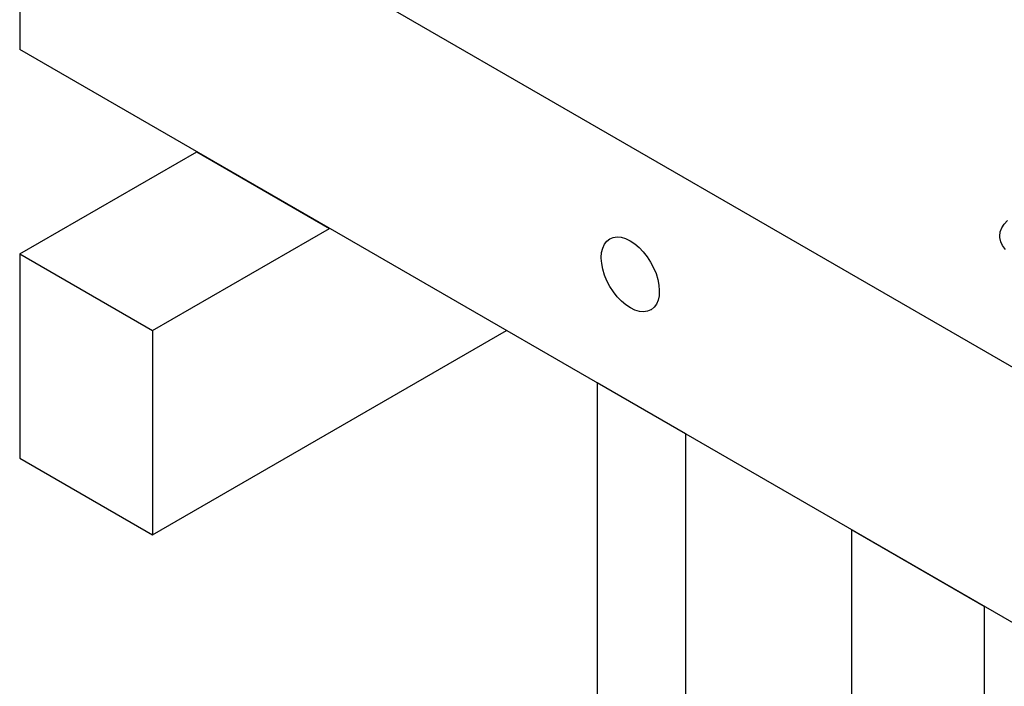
# Model space of a CAD drawing. Header units: inches. Extents: x 3 to 351, y 4 to 271.
# Tile 259 of 530: x 68 to 76, y 256 to 261. Entities that reach past the tile are written whole.
import ezdxf

# ---------------------------------------------------------------- set-up
doc = ezdxf.new("R2010")
doc.units = ezdxf.units.IN
doc.header["$LTSCALE"] = 0.5
doc.header["$MEASUREMENT"] = 0
doc.layers.add('DSS', color=7, linetype='Continuous')

msp = doc.modelspace()

# ---------------------------------------------------------------- linework, layer by layer
at = {"layer": 'DSS', "color": 254, "linetype": 'Continuous'}
for p, q in [((89.3314, 250.6458), (68.1182, 262.8931)), ((68.1182, 262.8931), (68.1182, 260.8519)), ((89.3314, 248.6046), (68.1182, 260.8519)), ((75.9852, 259.4577), (76.0121, 259.4867)), ((75.9537, 259.3946), (75.9656, 259.4268)), ((75.9656, 259.4268), (75.9852, 259.4577)), ((72.7902, 259.2961), (72.8091, 259.321)), ((72.8091, 259.321), (72.8325, 259.3393)), ((72.8325, 259.3393), (72.8332, 259.3398)), ((72.8332, 259.3398), (72.8607, 259.351)), ((72.8607, 259.351), (72.8915, 259.3551)), ((72.8915, 259.3551), (72.925, 259.3519)), ((72.925, 259.3519), (72.9601, 259.3415)), ((72.9601, 259.3415), (72.9962, 259.3241)), ((72.9962, 259.3241), (73.0323, 259.3002)), ((75.9497, 259.3618), (75.9537, 259.3946)), ((75.9503, 259.3492), (75.9497, 259.3618)), ((75.9574, 259.3166), (75.9503, 259.3492)), ((75.9723, 259.2848), (75.9574, 259.3166)), ((72.7681, 259.2296), (72.7765, 259.2654)), ((72.7765, 259.2654), (72.7902, 259.2961)), ((73.0323, 259.3002), (73.0676, 259.2703)), ((73.0676, 259.2703), (73.1011, 259.2352)), ((75.9947, 259.2546), (75.9723, 259.2848)), ((72.7652, 259.1896), (72.7681, 259.2296)), ((72.7653, 259.186), (72.7652, 259.1896)), ((72.7686, 259.1425), (72.7653, 259.186)), ((73.1011, 259.2352), (73.1321, 259.1958)), ((73.1321, 259.1958), (73.1598, 259.1529)), ((72.7774, 259.0968), (72.7686, 259.1425)), ((72.7917, 259.0502), (72.7774, 259.0968)), ((73.1598, 259.1529), (73.1836, 259.1076)), ((73.1836, 259.1076), (73.2028, 259.0611)), ((72.8109, 259.0036), (72.7917, 259.0502)), ((72.8347, 258.9584), (72.8109, 259.0036)), ((73.2028, 259.0611), (73.217, 259.0144)), ((73.217, 259.0144), (73.2259, 258.9688)), ((72.8624, 258.9155), (72.8347, 258.9584)), ((73.2259, 258.9688), (73.2292, 258.9253)), ((73.2292, 258.9253), (73.2269, 258.8849)), ((72.8934, 258.876), (72.8624, 258.9155)), ((72.9269, 258.8409), (72.8934, 258.876)), ((73.2189, 258.8487), (73.2056, 258.8175)), ((73.2269, 258.8849), (73.2189, 258.8487)), ((72.9622, 258.8111), (72.9269, 258.8409)), ((72.9983, 258.7871), (72.9622, 258.8111)), ((73.0343, 258.7698), (72.9983, 258.7871)), ((73.0695, 258.7593), (73.0343, 258.7698)), ((73.1613, 258.7715), (73.1338, 258.7602)), ((73.1642, 258.7732), (73.1613, 258.7715)), ((73.1872, 258.7922), (73.1642, 258.7732)), ((73.2056, 258.8175), (73.1872, 258.7922)), ((73.1029, 258.7561), (73.0695, 258.7593)), ((73.1338, 258.7602), (73.1029, 258.7561))]:
    msp.add_line(p, q, dxfattribs=at)
at = {"layer": 'DSS', "color": 9, "linetype": 'Continuous'}
for p, q in [((68.1182, 259.2189), (69.5324, 260.0354)), ((69.5324, 260.0354), (70.5931, 259.423)), ((69.5324, 260.0354), (69.5324, 260.0354)), ((69.1789, 258.6065), (70.5931, 259.423)), ((70.5931, 259.423), (70.5931, 259.423)), ((68.1182, 259.2189), (69.1789, 258.6065)), ((68.1182, 259.2189), (68.1182, 257.5859)), ((69.1789, 256.9735), (72.0073, 258.6065)), ((69.1789, 258.6065), (69.1789, 256.9735)), ((73.4392, 257.7798), (72.7321, 258.1881)), ((72.7321, 258.1881), (72.7321, 254.9221)), ((73.4392, 257.7798), (73.4392, 254.5138)), ((68.1182, 257.5859), (69.1789, 256.9735)), ((75.8257, 256.402), (74.765, 257.0144)), ((74.765, 257.0144), (74.765, 253.7484)), ((75.8257, 256.402), (75.8257, 253.136))]:
    msp.add_line(p, q, dxfattribs=at)

doc.saveas('drawing.dxf')
